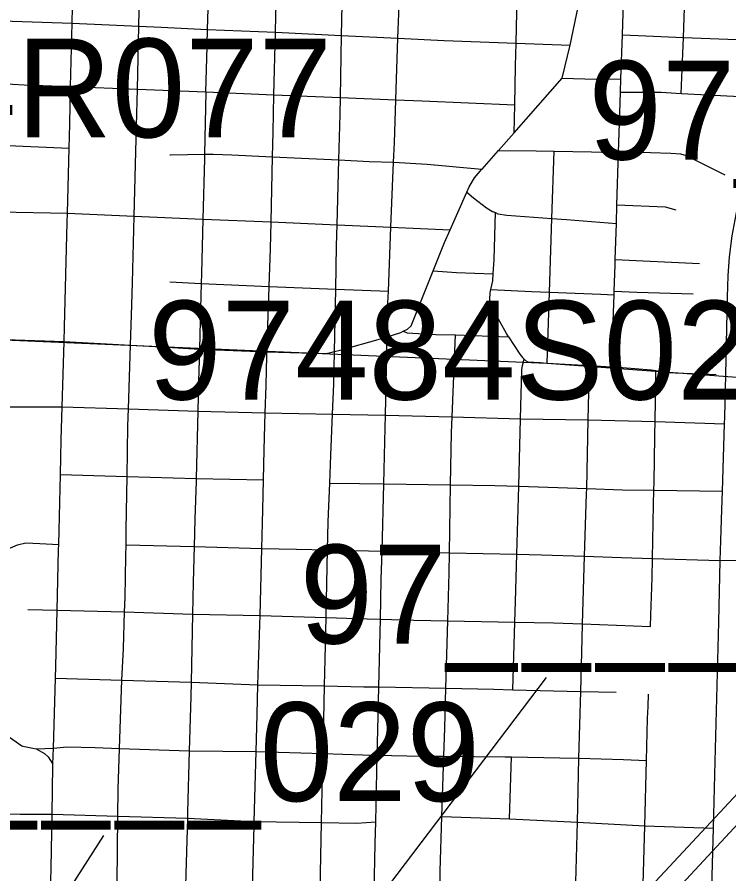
# Model space of a CAD drawing. Extents: x -157.2 to -99.3, y 12.2 to 46.2.
# Drawn here: x -148.486 to -147.694, y 36.773 to 37.727 of the extents above; entities that cross this region are included whole.
import ezdxf

# ---------------------------------------------------------------- set-up
doc = ezdxf.new("R2010")
doc.units = 0
for name, color, linetype in [('tdCoCityStreetMajor', 7, 'Continuous'), ('tdCoCityStreetMinor', 7, 'Continuous'), ('tdCoSectLine', 7, 'Continuous'), ('tdCoStrucPriMaintName', 7, 'Continuous')]:
    doc.layers.add(name, color=color, linetype=linetype)

msp = doc.modelspace()

# ---------------------------------------------------------------- linework, layer by layer
at = {"layer": 'tdCoCityStreetMajor'}
for p, q in [((-148.27592, 37.64418), (-148.27476, 37.69426)), ((-148.28237, 37.38907), (-148.28328, 37.35768)), ((-148.28823, 37.16819), (-148.2891, 37.13784)), ((-147.70472, 37.05351), (-147.70315, 37.12233))]:
    msp.add_line(p, q, dxfattribs=at)
for points in [[(-148.27476, 37.69426), (-148.27469, 37.69714), (-148.27419, 37.71378), (-148.2721, 37.78326), (-148.27074, 37.82809), (-148.27013, 37.85183), (-148.26831, 37.9221), (-148.26729, 37.96125), (-148.2665, 37.99066), (-148.26466, 38.05921), (-148.26384, 38.08974), (-148.26294, 38.12877), (-148.26134, 38.19859), (-148.26088, 38.21846), (-148.26027, 38.24326), (-148.25975, 38.26451)], [(-147.69708, 37.32896), (-147.69708, 37.32896), (-147.695, 37.41552), (-147.69426, 37.43919), (-147.69278, 37.4604), (-147.68982, 37.48407), (-147.68415, 37.51367), (-147.67873, 37.53192), (-147.66886, 37.55929), (-147.65752, 37.58642), (-147.64543, 37.61083), (-147.63434, 37.62957), (-147.62719, 37.64067), (-147.61042, 37.6636), (-147.59315, 37.68481), (-147.58122, 37.6984)], [(-148.27592, 37.64418), (-148.27754, 37.57478), (-148.27765, 37.56989), (-148.27934, 37.50242), (-148.28086, 37.4419), (-148.28117, 37.43086), (-148.28237, 37.38907)], [(-148.66886, 37.37301), (-148.65957, 37.37277), (-148.59636, 37.37119), (-148.58555, 37.37091), (-148.56031, 37.37028), (-148.5109, 37.36864), (-148.43405, 37.36608), (-148.43404, 37.36608)], [(-148.43404, 37.36608), (-148.35999, 37.36221), (-148.32554, 37.36042), (-148.28328, 37.35768)], [(-148.28328, 37.35768), (-148.28431, 37.3218), (-148.28512, 37.28861), (-148.28695, 37.21362)], [(-147.70315, 37.12233), (-147.70315, 37.12233), (-147.70265, 37.1445), (-147.70141, 37.17902), (-147.70077, 37.19968), (-147.69844, 37.27453), (-147.69821, 37.2821), (-147.69708, 37.32896)], [(-148.28695, 37.21362), (-148.28702, 37.21083), (-148.28823, 37.16819)], [(-148.2891, 37.13784), (-148.29023, 37.09813), (-148.29098, 37.06264), (-148.2926, 36.98695), (-148.29294, 36.97088), (-148.29456, 36.91026), (-148.29639, 36.84215), (-148.2966, 36.83528), (-148.29886, 36.76072)], [(-147.70315, 37.12233), (-147.70315, 37.12233), (-147.59821, 37.12357), (-147.57553, 37.12319)], [(-147.7065, 36.98329), (-147.70536, 37.02539), (-147.70472, 37.05351)], [(-147.71496, 36.67124), (-147.71496, 36.67124), (-147.71202, 36.77113), (-147.71068, 36.82408), (-147.70881, 36.89838), (-147.7065, 36.98329)]]:
    msp.add_lwpolyline(points, dxfattribs=at)
at = {"layer": 'tdCoCityStreetMinor'}
for p, q in [((-147.93061, 37.69843), (-147.87031, 37.69616)), ((-147.74656, 37.64255), (-147.74422, 37.70491)), ((-147.74656, 37.64255), (-147.67379, 37.63878)), ((-148.12619, 37.63788), (-148.06446, 37.63548)), ((-147.93271, 37.59852), (-147.93209, 37.62966)), ((-148.31612, 37.57415), (-148.31528, 37.57416)), ((-147.89059, 37.50331), (-147.88809, 37.57829)), ((-148.12985, 37.49623), (-148.06987, 37.49371)), ((-148.06987, 37.49371), (-148.00397, 37.49076)), ((-147.82006, 37.45767), (-147.72632, 37.45309)), ((-148.3162, 37.43262), (-148.28117, 37.43086)), ((-148.13141, 37.42455), (-148.07272, 37.4223)), ((-148.20798, 37.35473), (-148.20622, 37.40463)), ((-147.84885, 37.33955), (-147.82417, 37.33816)), ((-148.3622, 37.29111), (-148.28512, 37.28861)), ((-148.13816, 37.20832), (-148.13683, 37.23953)), ((-148.28695, 37.21362), (-148.21183, 37.21233)), ((-148.36486, 37.13967), (-148.2891, 37.13784)), ((-148.2891, 37.13784), (-148.21373, 37.13587)), ((-148.21373, 37.13587), (-148.17495, 37.13494)), ((-148.17495, 37.13494), (-148.14046, 37.1341)), ((-148.47416, 37.06784), (-148.44166, 37.06708)), ((-148.21575, 37.06092), (-148.14207, 37.0588)), ((-147.93411, 36.97846), (-147.93189, 37.05379)), ((-147.85648, 37.05182), (-147.78077, 37.04894)), ((-148.44585, 36.9135), (-148.4436, 36.99111)), ((-148.4436, 36.99111), (-148.36962, 36.98907)), ((-148.37213, 36.91299), (-148.36962, 36.98907)), ((-148.36962, 36.98907), (-148.2926, 36.98695)), ((-148.2926, 36.98695), (-148.21801, 36.98399)), ((-147.85854, 36.97634), (-147.81913, 36.97573)), ((-148.37213, 36.91299), (-148.29456, 36.91026)), ((-148.29456, 36.91026), (-148.25705, 36.91001)), ((-148.25705, 36.91001), (-148.22013, 36.90977)), ((-148.22013, 36.90977), (-148.14554, 36.90728)), ((-147.93788, 36.83472), (-147.93577, 36.9037)), ((-148.2223, 36.83158), (-148.14722, 36.83045)), ((-148.14872, 36.75559), (-148.14722, 36.83045))]:
    msp.add_line(p, q, dxfattribs=at)
for points in [[(-148.2002, 37.64075), (-148.19847, 37.71057), (-148.19802, 37.72851), (-148.19649, 37.77958), (-148.19457, 37.84343), (-148.19448, 37.84839), (-148.19313, 37.91817), (-148.19235, 37.95835), (-148.19152, 37.98796), (-148.18962, 38.05581), (-148.18865, 38.09053), (-148.18784, 38.12484), (-148.18621, 38.19413), (-148.18569, 38.21605), (-148.18451, 38.2618), (-148.18249, 38.3401), (-148.18221, 38.35057), (-148.17997, 38.43583)], [(-148.35224, 37.64719), (-148.35065, 37.71737), (-148.34947, 37.76978), (-148.34917, 37.78666), (-148.348, 37.85357), (-148.34674, 37.92626), (-148.34651, 37.93945), (-148.34456, 37.98969), (-148.34172, 38.06277), (-148.34059, 38.0921), (-148.33733, 38.20282), (-148.3359, 38.25141), (-148.33391, 38.33018)], [(-148.13275, 37.35503), (-148.13141, 37.42455), (-148.13048, 37.47287), (-148.12985, 37.49623), (-148.1279, 37.56858), (-148.12653, 37.61911), (-148.12619, 37.63788), (-148.12494, 37.707), (-148.12368, 37.77651), (-148.12333, 37.79568), (-148.12167, 37.8454), (-148.11937, 37.91428), (-148.11741, 37.97323), (-148.11718, 37.98359), (-148.11567, 38.05313), (-148.11418, 38.12176), (-148.11371, 38.14339), (-148.11265, 38.19081), (-148.11182, 38.22768)], [(-148.06697, 37.56611), (-148.06611, 37.58754), (-148.06446, 37.63548), (-148.0621, 37.70395), (-148.0602, 37.75918), (-148.05972, 37.77369), (-148.0574, 37.84356), (-148.056, 37.88569), (-148.05542, 37.91134), (-148.05383, 37.9805), (-148.05255, 38.03636), (-148.0521, 38.05082), (-148.05068, 38.09668), (-148.04999, 38.11907), (-148.04888, 38.15471), (-148.04836, 38.1715), (-148.04776, 38.18788), (-148.04668, 38.21731)], [(-147.82417, 37.33816), (-147.82141, 37.41809), (-147.82126, 37.42237), (-147.82025, 37.45166), (-147.82006, 37.45767), (-147.81881, 37.49752), (-147.81815, 37.51859), (-147.81632, 37.57706), (-147.81532, 37.60924), (-147.81421, 37.64393), (-147.81374, 37.65865), (-147.81218, 37.70773), (-147.81063, 37.75647), (-147.80861, 37.82668), (-147.80677, 37.89097), (-147.80668, 37.89383), (-147.8046, 37.9534), (-147.80228, 38.02008), (-147.80101, 38.05634), (-147.79997, 38.08358), (-147.79758, 38.146), (-147.79559, 38.19814), (-147.79524, 38.20771)], [(-148.44166, 37.06708), (-148.44001, 37.13419), (-148.43986, 37.14015), (-148.43798, 37.21806), (-148.43705, 37.25675), (-148.43604, 37.29351), (-148.43405, 37.36608), (-148.43359, 37.38252), (-148.43039, 37.49892), (-148.43014, 37.50907), (-148.42834, 37.58149), (-148.42768, 37.60816), (-148.42664, 37.65011), (-148.42491, 37.7207), (-148.42447, 37.73862), (-148.42301, 37.78991), (-148.42113, 37.85579), (-148.42077, 37.86833), (-148.41907, 37.92977), (-148.41806, 37.96623), (-148.41732, 37.99287), (-148.41461, 38.0671)], [(-147.93209, 37.62966), (-147.93122, 37.67336), (-147.93061, 37.69843), (-147.92892, 37.76767), (-147.92777, 37.81466), (-147.92738, 37.83128)], [(-147.96846, 37.55819), (-147.95007, 37.57894), (-147.93271, 37.59852), (-147.87922, 37.65963), (-147.87031, 37.69616), (-147.85611, 37.76432), (-147.84257, 37.82809)], [(-147.74422, 37.70491), (-147.74257, 37.74882), (-147.74027, 37.82376)], [(-148.50297, 37.72319), (-148.42491, 37.7207), (-148.35065, 37.71737), (-148.32571, 37.71625), (-148.27419, 37.71378), (-148.19847, 37.71057), (-148.12494, 37.707), (-148.0621, 37.70395), (-148.01079, 37.70146), (-147.93061, 37.69843)], [(-147.81218, 37.70773), (-147.78594, 37.70657), (-147.74422, 37.70491), (-147.67488, 37.70214), (-147.64364, 37.7009), (-147.60773, 37.69943), (-147.58914, 37.69868), (-147.58471, 37.69843), (-147.58122, 37.6984)], [(-147.87922, 37.65963), (-147.84148, 37.65826), (-147.81374, 37.65865)], [(-148.5724, 37.65619), (-148.56454, 37.65654), (-148.50433, 37.65343), (-148.47847, 37.6521), (-148.42664, 37.65011), (-148.35224, 37.64719)], [(-148.35586, 37.50579), (-148.35316, 37.60628), (-148.35224, 37.64719)], [(-148.35224, 37.64719), (-148.27592, 37.64418), (-148.2002, 37.64075), (-148.12619, 37.63788)], [(-148.20622, 37.40463), (-148.20542, 37.42739), (-148.20394, 37.46957), (-148.20332, 37.49943), (-148.2018, 37.57185), (-148.20123, 37.59929), (-148.2002, 37.64075)], [(-147.81421, 37.64393), (-147.76898, 37.64371), (-147.74656, 37.64255)], [(-148.06446, 37.63548), (-148.03507, 37.63434), (-147.93209, 37.62966)], [(-148.65999, 37.58881), (-148.65912, 37.58925), (-148.64901, 37.59024), (-148.55407, 37.58703), (-148.50559, 37.58489), (-148.42834, 37.58149)], [(-148.31528, 37.57416), (-148.27754, 37.57478), (-148.27751, 37.57478)], [(-148.27751, 37.57478), (-148.26808, 37.57493), (-148.24719, 37.57392), (-148.2018, 37.57185), (-148.16962, 37.57044), (-148.1279, 37.56858), (-148.09407, 37.56674), (-148.06697, 37.56611)], [(-147.95007, 37.57894), (-147.90807, 37.57861), (-147.88809, 37.57829), (-147.84666, 37.57762), (-147.82373, 37.57688), (-147.81632, 37.57706)], [(-147.81632, 37.57706), (-147.80351, 37.57738), (-147.75813, 37.5759), (-147.74728, 37.57516), (-147.74112, 37.57343), (-147.69796, 37.55198)], [(-148.07406, 37.3716), (-148.07327, 37.40875), (-148.07272, 37.4223), (-148.06987, 37.49371), (-148.06697, 37.56611)], [(-148.06697, 37.56611), (-148.02941, 37.56382), (-147.96859, 37.55804)], [(-148.05613, 37.37757), (-148.05132, 37.3799), (-148.04737, 37.38384), (-148.02294, 37.44492), (-148.01038, 37.47632), (-148.00397, 37.49076), (-147.98537, 37.53259), (-147.98276, 37.53847), (-147.97684, 37.54858), (-147.96859, 37.55804), (-147.96846, 37.55819)], [(-147.98537, 37.53259), (-147.97786, 37.52608), (-147.96331, 37.51499), (-147.95665, 37.51104), (-147.95345, 37.50971)], [(-148.66487, 37.51616), (-148.62857, 37.51596), (-148.59049, 37.51425), (-148.54961, 37.51278), (-148.50645, 37.51079), (-148.43014, 37.50907), (-148.35586, 37.50579), (-148.27934, 37.50242), (-148.20332, 37.49943), (-148.12985, 37.49623)], [(-147.81815, 37.51859), (-147.76454, 37.51622), (-147.75246, 37.51301)], [(-148.36962, 36.98907), (-148.36962, 36.98907), (-148.36763, 37.0245), (-148.36652, 37.06504), (-148.3659, 37.0811), (-148.36504, 37.12709), (-148.36492, 37.13967), (-148.36476, 37.15696), (-148.36375, 37.21587), (-148.36278, 37.27238), (-148.3622, 37.29111), (-148.35999, 37.36221), (-148.35859, 37.40702), (-148.35785, 37.43168), (-148.35586, 37.50579)], [(-147.95614, 37.44157), (-147.95514, 37.45758), (-147.95345, 37.50971)], [(-147.95345, 37.50971), (-147.95073, 37.50857), (-147.94087, 37.50685), (-147.89059, 37.50331), (-147.87428, 37.50216), (-147.81881, 37.49752)], [(-147.89595, 37.34221), (-147.89332, 37.42119), (-147.89176, 37.46794), (-147.89059, 37.50331)], [(-148.02294, 37.44492), (-147.99685, 37.44322), (-147.95614, 37.44157)], [(-147.939, 37.37159), (-147.94133, 37.37521), (-147.95539, 37.40037), (-147.95958, 37.40702), (-147.95983, 37.41319), (-147.95933, 37.42034), (-147.95856, 37.42419), (-147.95662, 37.4339), (-147.95614, 37.44157), (-147.95614, 37.44157)], [(-148.28117, 37.43086), (-148.20542, 37.42739), (-148.13141, 37.42455)], [(-147.95856, 37.42419), (-147.91325, 37.42201), (-147.89332, 37.42119)], [(-147.89332, 37.42119), (-147.83606, 37.41881), (-147.82141, 37.41809)], [(-147.82126, 37.42237), (-147.79611, 37.42127), (-147.73322, 37.4193)], [(-148.13275, 37.35503), (-148.12653, 37.35672), (-148.08165, 37.36929), (-148.07406, 37.3716), (-148.05896, 37.3762), (-148.05613, 37.37757)], [(-148.05613, 37.37757), (-148.05184, 37.3759), (-148.02003, 37.37417), (-147.99787, 37.37347), (-147.939, 37.37159), (-147.92654, 37.35228), (-147.92333, 37.34833), (-147.92171, 37.34671)], [(-148.00481, 37.13099), (-148.0035, 37.20663), (-148.00249, 37.26473), (-148.00175, 37.28223), (-147.99787, 37.37347)], [(-148.08876, 36.75307), (-148.08732, 36.80703), (-148.0868, 36.83114), (-148.08521, 36.90551), (-148.08461, 36.93329), (-148.08348, 36.98146), (-148.0817, 37.05699), (-148.08066, 37.10123), (-148.07984, 37.13264), (-148.07787, 37.2076), (-148.07623, 37.27016), (-148.07593, 37.284), (-148.07406, 37.3716)], [(-148.28328, 37.35768), (-148.20798, 37.35473), (-148.1433, 37.35302), (-148.13837, 37.35351), (-148.13275, 37.35503)], [(-148.20906, 37.31734), (-148.20813, 37.35022), (-148.20798, 37.35473)], [(-148.13683, 37.23953), (-148.13489, 37.28514), (-148.13344, 37.31923), (-148.13275, 37.35503)], [(-147.92974, 37.12935), (-147.92762, 37.20506), (-147.92678, 37.23514), (-147.92555, 37.28018), (-147.92407, 37.33452), (-147.92358, 37.33945), (-147.92171, 37.34671)], [(-147.92171, 37.34671), (-147.92012, 37.34513), (-147.91741, 37.34365), (-147.90385, 37.34266), (-147.89595, 37.34221), (-147.84885, 37.33955)], [(-147.86427, 36.75079), (-147.86231, 36.83078), (-147.86143, 36.86646), (-147.8605, 36.90202), (-147.85854, 36.97634), (-147.85699, 37.03514), (-147.85648, 37.05182), (-147.85418, 37.12716), (-147.85206, 37.19667), (-147.85193, 37.20244), (-147.85021, 37.27894), (-147.84885, 37.33955)], [(-147.82417, 37.33816), (-147.81655, 37.33773), (-147.78005, 37.33477), (-147.77481, 37.33387)], [(-147.77863, 37.12471), (-147.77743, 37.18463), (-147.7771, 37.20062), (-147.77692, 37.2098), (-147.77591, 37.26006), (-147.77586, 37.26251), (-147.77564, 37.27731), (-147.77496, 37.3239), (-147.77481, 37.33387)], [(-147.77481, 37.33387), (-147.76279, 37.33181), (-147.71544, 37.32984), (-147.70763, 37.32946)], [(-148.21373, 37.13587), (-148.21257, 37.17882), (-148.21183, 37.21233), (-148.21109, 37.24541), (-148.20993, 37.2866), (-148.20906, 37.31734)], [(-148.65047, 37.29814), (-148.58617, 37.29512), (-148.53281, 37.29361), (-148.51109, 37.29359), (-148.43604, 37.29351), (-148.3622, 37.29111)], [(-148.28512, 37.28861), (-148.20993, 37.2866), (-148.13489, 37.28514), (-148.07593, 37.284), (-148.00175, 37.28223), (-147.92555, 37.28018), (-147.85021, 37.27894), (-147.77564, 37.27731), (-147.69844, 37.27453)], [(-148.43798, 37.21806), (-148.36375, 37.21587), (-148.28695, 37.21362)], [(-148.1398, 37.16507), (-148.1396, 37.17447), (-148.13816, 37.20832)], [(-148.13816, 37.20832), (-148.10511, 37.20796), (-148.07787, 37.2076)], [(-148.07787, 37.2076), (-148.0035, 37.20663), (-147.95418, 37.20599), (-147.92762, 37.20506), (-147.85193, 37.20244), (-147.81214, 37.20105), (-147.7771, 37.20062), (-147.70077, 37.19968)], [(-148.14722, 36.83045), (-148.14722, 36.83045), (-148.14651, 36.86622), (-148.14554, 36.90728), (-148.14376, 36.98259), (-148.14306, 37.01245), (-148.14207, 37.0588), (-148.14046, 37.1341), (-148.1398, 37.16507)], [(-148.49611, 37.13522), (-148.48585, 37.13964), (-148.47646, 37.14186), (-148.46088, 37.14123), (-148.43986, 37.14015)], [(-148.22573, 36.68398), (-148.22441, 36.7443), (-148.22406, 36.75876), (-148.22244, 36.82667), (-148.2223, 36.83158), (-148.22013, 36.90977), (-148.21899, 36.95096), (-148.21801, 36.98399), (-148.21603, 37.05084), (-148.21575, 37.06092), (-148.21373, 37.13587)], [(-148.14046, 37.1341), (-148.07984, 37.13264), (-148.07195, 37.13245), (-148.00481, 37.13099), (-147.92974, 37.12935), (-147.90228, 37.12875), (-147.85418, 37.12716), (-147.81301, 37.12579), (-147.77863, 37.12471), (-147.70315, 37.12233)], [(-148.00666, 37.05509), (-148.0052, 37.10863), (-148.00481, 37.13099)], [(-147.93189, 37.05379), (-147.93122, 37.07657), (-147.92974, 37.12935)], [(-147.78077, 37.04894), (-147.78038, 37.06144), (-147.77906, 37.1032), (-147.77863, 37.12471)], [(-148.4436, 36.99111), (-148.44321, 37.00447), (-148.44166, 37.06708)], [(-148.44166, 37.06708), (-148.36652, 37.06504), (-148.29098, 37.06264), (-148.21575, 37.06092), (-148.21575, 37.06092)], [(-148.14207, 37.0588), (-148.09636, 37.05748), (-148.0817, 37.05699), (-148.04457, 37.05575), (-148.00666, 37.05509), (-147.93189, 37.05379), (-147.88872, 37.05304), (-147.85648, 37.05182)], [(-148.01309, 36.83728), (-148.01091, 36.90439), (-148.00989, 36.93601), (-148.00869, 36.98006), (-148.00666, 37.05509)], [(-148.66098, 37.04165), (-148.59887, 36.99855), (-148.56368, 36.97413), (-148.53776, 36.95583), (-148.48114, 36.91586), (-148.48005, 36.91563)], [(-148.21801, 36.98399), (-148.14376, 36.98259), (-148.10006, 36.98177), (-148.08348, 36.98146), (-148.00869, 36.98006), (-147.9553, 36.97906), (-147.93411, 36.97846), (-147.85854, 36.97634)], [(-147.78942, 36.74943), (-147.78868, 36.77472), (-147.78726, 36.82696), (-147.78527, 36.89976), (-147.784, 36.94636), (-147.78358, 36.95962), (-147.78315, 36.97334)], [(-148.48005, 36.91563), (-148.46509, 36.91248), (-148.44585, 36.9135)], [(-148.44585, 36.9135), (-148.431, 36.91494), (-148.39944, 36.91396), (-148.37213, 36.91299)], [(-148.46509, 36.91248), (-148.45591, 36.90751), (-148.45172, 36.90379), (-148.44638, 36.8954)], [(-148.45272, 36.61659), (-148.45115, 36.69015), (-148.45061, 36.7157), (-148.4489, 36.76516), (-148.44839, 36.78006), (-148.44735, 36.83996), (-148.44642, 36.89399), (-148.44638, 36.8954), (-148.44585, 36.9135)], [(-148.37497, 36.76297), (-148.37497, 36.76297), (-148.37402, 36.83768), (-148.37363, 36.86769), (-148.37213, 36.91299)], [(-148.14554, 36.90728), (-148.10154, 36.90582), (-148.08521, 36.90551), (-148.03594, 36.90458), (-148.01091, 36.90439), (-147.94272, 36.90384), (-147.93577, 36.9037)], [(-147.93577, 36.9037), (-147.88181, 36.90261), (-147.8605, 36.90202), (-147.81079, 36.90064), (-147.78527, 36.89976)], [(-148.52442, 36.84017), (-148.48279, 36.83997), (-148.44735, 36.83996), (-148.37402, 36.83768), (-148.2966, 36.83528), (-148.2223, 36.83158)], [(-148.14722, 36.83045), (-148.1082, 36.82986), (-148.0868, 36.83114)], [(-148.01543, 36.75195), (-148.01507, 36.77645), (-148.01309, 36.83728)], [(-148.01309, 36.83728), (-147.93788, 36.83472), (-147.86231, 36.83078), (-147.78726, 36.82696), (-147.71068, 36.82408)]]:
    msp.add_lwpolyline(points, dxfattribs=at)
at = {"layer": 'tdCoSectLine'}
msp.add_lwpolyline([(-148.5697, 37.3709), (-147.89633, 37.34221), (-147.56849, 37.31792)], dxfattribs=at)
at = {"layer": 'tdCoStrucPriMaintName'}
msp.add_line((-148.38993, 36.81592), (-148.59722, 36.49435), dxfattribs=at)
for points in [[(-147.18082, 37.61215), (-146.95629, 37.61223), (-148.17413, 36.3007)], [(-147.64341, 37.33614), (-147.25472, 37.32331), (-148.17809, 36.33284)], [(-147.89698, 36.99217), (-148.36929, 36.36914)]]:
    msp.add_lwpolyline(points, dxfattribs=at)

# ---------------------------------------------------------------- texts
for s, p in [('97004R077', (-148.89617, 37.59358)), ('97_____29', (-147.85, 37.56889)), ('97484S029', (-148.34032, 37.30159)), ('97____029', (-148.17159, 37.02988)), ('97____029', (-148.70692, 36.85435))]:
    msp.add_text(s, height=0.11, dxfattribs=at).set_placement(p)

doc.saveas('drawing.dxf')
